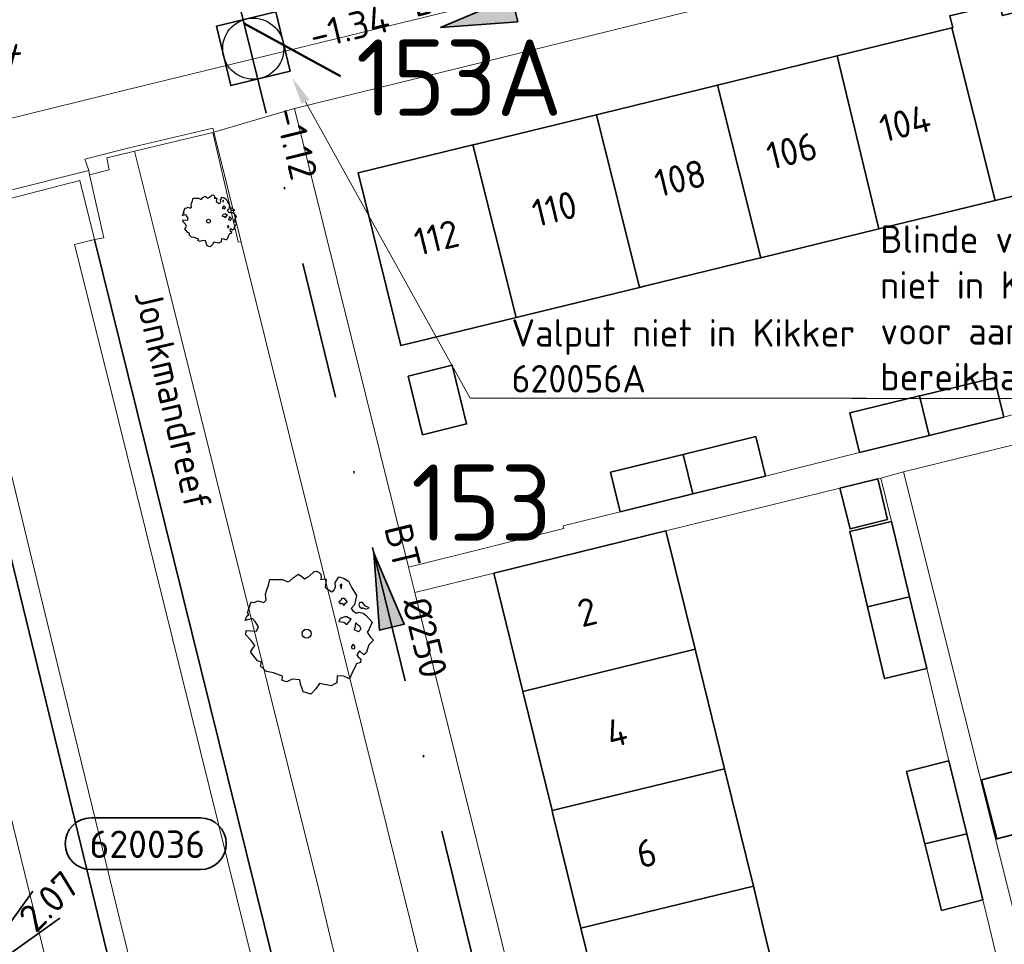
# Model space of a CAD drawing. Header units: metres. Extents: x 152391 to 157968, y 462336 to 467280.
# Tile 680 of 736: x 156995 to 157043, y 464499 to 464545. Entities that reach past the tile are written whole.
import ezdxf
from ezdxf import colors
from ezdxf.entities.mleader import LeaderData, LeaderLine
from ezdxf.enums import TextEntityAlignment as Align
from ezdxf.math import Vec2, Vec3

# ---------------------------------------------------------------- set-up
doc = ezdxf.new("R2010")
doc.units = ezdxf.units.M
doc.header["$LTSCALE"] = 0.75
doc.linetypes.add('RI-VWA_BETON', pattern=[19, 9, -5, 0, -5])
doc.layers.get('0').update_dxf_attribs({"lineweight": 25})
doc.layers.get('defpoints').update_dxf_attribs({"lineweight": 25})
for name, color, linetype, lineweight in [('B-GV-GR-BOOM-S', 252, 'Continuous', 25), ('B-WE-GK-BESCHOEIING-G', 251, 'GK-BESCHOEIING', 35), ('B-WE-IE-TERREINAFSCHEIDING_KUNSTMATIG_MUUR-GV', 251, 'Continuous', 18), ('B-WE-OG-BEBOUWING-GV', 6, 'Continuous', 35), ('B-WE-OG-BEBOUWING-T18', 1, 'Continuous', 18), ('B-WE-OG-TERREIN_CULTUURSCHEIDING-GV', 251, 'Continuous', 18), ('B-WE-OG-TOPOGRAFIE-T18', 1, 'Continuous', 18), ('B-WE-OG-WATER_SLOOT-GV', 251, 'Continuous', 18), ('B-WE-VH-VERHARDING_ASFALT-GV', 251, 'Continuous', 18), ('B-WE-VH-VERHARDING_TEGEL-GV', 251, 'Continuous', 18), ('N-OI-RI-T18', 1, 'Continuous', 18), ('N-OI-RI-T50', 130, 'Continuous', 50), ('N-OI-RI-VWA_PUTNUMMER-S @ 0.75', 36, 'Continuous', 35), ('N-OI-RI-VWA_RIOOLPUT_INSPECTIEPUT-S', 36, 'Continuous', 35), ('N-OI-RI-VWA_STROOMRICHTING-S @ 0.75', 36, 'Continuous', 35), ('N-OI-RI-VWA_TRANSPORTLEIDING_BETON_250-G', 36, 'RI-VWA_BETON', 35)]:
    doc.layers.add(name, color=color, linetype=linetype, lineweight=lineweight)
doc.styles.add('NLCS-ISO', font='isocpeur.ttf')
doc.styles.add('NLCS-ISO-M750-T18', font='NLCS-ISO.ttf', dxfattribs={"height": 1.35})
doc.styles.add('NLCS-ISO-M750-T18_CURSIEF', font='NLCS-ISO.ttf', dxfattribs={"oblique": 15, "height": 1.35})
doc.styles.add('NLCS-ISO-M750-T50', font='NLCS-ISO.ttf', dxfattribs={"height": 3.75})
doc.linetypes.add('GK-BESCHOEIING', pattern='A,30,-5,[1,NLCS.SHX,S=1,R=0,X=0,Y=0],-5', length=40)

# ---------------------------------------------------------------- blocks, each defined once
blk = doc.blocks.new('*U24')
at = {"ltscale": 0.1}
blk.add_hatch(color=256, dxfattribs=at).paths.add_polyline_path([(-2.5, 0), (2.5, -0.833), (2.5, 0.833)])
at = {"ltscale": 0.1, "flags": 128}
blk.add_lwpolyline([(-2.5, 0), (2.5, -0.833), (2.5, 0.833)], close=True, dxfattribs=at)
at = {"ltscale": 0.1, "style": 'NLCS-ISO'}
for tag, p in [('MAT', (-1, 0.5)), ('BOBL', (-5.662, 0))]:
    blk.add_attdef(tag, text='', height=1.8, dxfattribs=at).set_placement(p, align=Align.BOTTOM_RIGHT)
for tag, p in [('DIA', (1, 0.5)), ('BOBR', (7.216, 0.003))]:
    blk.add_attdef(tag, text='', height=1.8, dxfattribs=at).set_placement(p, align=Align.BOTTOM_LEFT)
at = {"layer": 'defpoints', "ltscale": 0.1, "style": 'NLCS-ISO', "flags": 1}
blk.add_attdef('JVA', text='', height=1.8, dxfattribs=at).set_placement((0, -1), align=Align.TOP_CENTER)
blk = doc.blocks.new('*U178')
for q in [(5.834, 7.601), (7.601, 5.834)]:
    blk.add_line((1.414, 1.414), q)
blk.add_lwpolyline([(16.81, 12.391), (9.652, 12.391, 1), (9.652, 9.007), (16.81, 9.007, 1)], format="xyb", close=True)
at = {"ltscale": 0.1, "style": 'NLCS-ISO'}
blk.add_attdef('PUTHGT', text='', height=1.8, rotation=45, dxfattribs=at).set_placement((5.388, 5.428), align=Align.MIDDLE_LEFT)
blk.add_attdef('PUTNR', text='', height=1.8, dxfattribs=at).set_placement((13.333, 10.667), align=Align.MIDDLE_CENTER)
blk = doc.blocks.new('*U26')
at = {"ltscale": 0.1}
blk.add_hatch(color=256, dxfattribs=at).paths.add_polyline_path([(-2.5, 0), (2.5, -0.833), (2.5, 0.833)])
at = {"ltscale": 0.1, "flags": 128}
blk.add_lwpolyline([(-2.5, 0), (2.5, -0.833), (2.5, 0.833)], close=True, dxfattribs=at)
at = {"ltscale": 0.1, "style": 'NLCS-ISO'}
for tag, p in [('MAT', (-1, 0.5)), ('BOBL', (-27.372, 0))]:
    blk.add_attdef(tag, text='', height=1.8, dxfattribs=at).set_placement(p, align=Align.BOTTOM_RIGHT)
for tag, p in [('DIA', (1, 0.5)), ('BOBR', (30.864, -0.013))]:
    blk.add_attdef(tag, text='', height=1.8, dxfattribs=at).set_placement(p, align=Align.BOTTOM_LEFT)
at = {"layer": 'defpoints', "ltscale": 0.1, "style": 'NLCS-ISO', "flags": 1}
blk.add_attdef('JVA', text='', height=1.8, dxfattribs=at).set_placement((0, -1), align=Align.TOP_CENTER)
blk = doc.blocks.new('ACMAP_ANN_TEMPLATE_type knoop')
at = {"layer": 'defpoints', "style": 'NLCS-ISO-M750-T18_CURSIEF', "oblique": 15}
blk.add_attdef('type_knoop', (0, 0), '', height=1.35, dxfattribs=at)
blk = doc.blocks.new('SGR-BOOM_50_100')
at = {"linetype": 'Continuous'}
for p, q in [((-0.649, 2.752), (-0.401, 2.928)), ((-0.401, 2.928), (-0.236, 2.811)), ((0.116, 2.811), (0.364, 3.044)), ((0.364, 3.044), (0.467, 3.074)), ((0.467, 3.074), (0.591, 3.015)), ((0.591, 3.015), (0.695, 2.928)), ((0.695, 2.928), (0.715, 2.723)), ((-1.869, 2.373), (-1.807, 2.665)), ((-1.807, 2.665), (-1.187, 2.665)), ((-1.187, 2.665), (-0.918, 2.548)), ((-0.918, 2.548), (-0.835, 2.577)), ((-0.835, 2.577), (-0.649, 2.752)), ((-0.236, 2.811), (-0.112, 2.694)), ((-0.112, 2.694), (0.116, 2.811)), ((0.715, 2.723), (0.674, 2.665)), ((0.674, 2.665), (0.943, 2.694)), ((0.964, 2.636), (0.902, 2.285)), ((0.943, 2.694), (0.964, 2.636)), ((1.398, 2.49), (1.584, 2.782)), ((1.418, 2.285), (1.398, 2.49)), ((1.584, 2.782), (1.811, 2.723)), ((1.729, 2.431), (1.646, 2.373)), ((1.708, 2.256), (1.729, 2.431)), ((1.811, 2.723), (2.059, 2.577)), ((2.059, 2.577), (2.225, 2.256)), ((-2.014, 1.935), (-1.972, 2.11)), ((-1.993, 1.643), (-2.014, 1.935)), ((-1.972, 2.11), (-1.869, 2.373)), ((0.902, 2.285), (1.005, 2.198)), ((1.005, 2.198), (1.232, 2.052)), ((1.232, 2.052), (1.336, 2.139)), ((1.336, 2.139), (1.418, 2.285)), ((1.646, 2.373), (1.687, 2.227)), ((1.687, 2.227), (1.708, 2.198)), ((2.225, 2.256), (2.452, 1.876)), ((-2.903, 1.029), (-2.717, 1.555)), ((-2.717, 1.555), (-2.593, 1.526)), ((-2.593, 1.526), (-2.386, 1.613)), ((-2.386, 1.613), (-2.096, 1.526)), ((-2.096, 1.526), (-1.993, 1.643)), ((1.667, 1.613), (1.584, 1.555)), ((1.584, 1.555), (1.646, 1.467)), ((1.646, 1.467), (1.749, 1.497)), ((1.729, 1.73), (1.667, 1.613)), ((1.832, 1.73), (1.729, 1.73)), ((1.749, 1.497), (1.832, 1.38)), ((1.915, 1.672), (1.832, 1.73)), ((1.832, 1.38), (1.915, 1.497)), ((1.997, 1.555), (1.915, 1.672)), ((1.915, 1.497), (1.997, 1.555)), ((2.452, 1.876), (2.349, 1.409)), ((2.618, 1.526), (2.556, 1.438)), ((2.742, 1.526), (2.618, 1.526)), ((2.886, 1.351), (2.742, 1.526)), ((-2.841, 0.942), (-2.903, 1.029)), ((2.349, 1.409), (2.183, 1.234)), ((2.183, 1.234), (2.266, 1.117)), ((2.266, 1.117), (2.452, 1)), ((2.452, 1), (2.556, 1.059)), ((2.556, 1.438), (2.597, 1.321)), ((2.556, 1.059), (2.783, 1)), ((2.597, 1.321), (2.721, 1.234)), ((2.721, 1.292), (2.907, 1.205)), ((2.721, 1.234), (2.742, 1.292)), ((2.783, 1), (2.907, 0.913)), ((3.072, 1.263), (2.886, 1.351)), ((2.907, 1.205), (3.072, 1.263)), ((-3.027, 0.65), (-2.944, 0.854)), ((-2.655, 0.737), (-3.027, 0.65)), ((-2.944, 0.854), (-2.841, 0.942)), ((-2.531, 0.591), (-2.655, 0.737)), ((-2.365, 0.329), (-2.531, 0.591)), ((1.646, 0.737), (1.584, 0.591)), ((1.584, 0.591), (1.832, 0.562)), ((1.873, 0.825), (1.646, 0.737)), ((1.832, 0.562), (1.977, 0.445)), ((1.977, 0.825), (1.873, 0.825)), ((2.163, 0.708), (1.977, 0.825)), ((1.977, 0.445), (2.142, 0.65)), ((2.142, 0.65), (2.204, 0.737)), ((2.411, 0.533), (2.39, 0.416)), ((2.535, 0.416), (2.411, 0.533)), ((2.907, 0.913), (3.217, 0.562)), ((3.217, 0.562), (3.052, 0.183)), ((-2.985, -0.051), (-2.965, 0.153)), ((-2.965, 0.153), (-2.469, 0.124)), ((-2.469, 0.124), (-2.365, 0.329)), ((2.39, 0.329), (2.328, 0.183)), ((2.549, 0.087), (2.328, 0.183)), ((2.39, 0.416), (2.39, 0.329)), ((2.618, 0.358), (2.535, 0.416)), ((2.549, 0.087), (2.68, 0.241)), ((2.68, 0.241), (2.618, 0.358)), ((3.052, 0.183), (2.969, 0.066)), ((2.969, 0.066), (3.135, -0.168)), ((-2.737, -0.314), (-2.985, -0.051)), ((-2.551, -0.577), (-2.737, -0.314)), ((3.279, -0.314), (3.052, -0.548)), ((3.135, -0.168), (3.279, -0.314)), ((-2.758, -0.898), (-2.655, -0.752)), ((-2.407, -1.336), (-2.758, -0.898)), ((-2.655, -0.752), (-2.551, -0.577)), ((2.287, -0.518), (2.204, -0.635)), ((2.204, -0.635), (2.225, -0.752)), ((2.245, -0.752), (2.37, -0.723)), ((2.37, -0.606), (2.287, -0.518)), ((2.37, -0.723), (2.37, -0.606)), ((2.597, -0.84), (2.473, -1.044)), ((2.804, -1.044), (2.597, -0.84)), ((2.948, -0.927), (2.804, -1.044)), ((2.99, -0.752), (2.948, -0.927)), ((3.052, -0.548), (2.99, -0.752)), ((-2.22, -1.394), (-2.407, -1.336)), ((-2.262, -1.599), (-2.22, -1.394)), ((2.638, -1.424), (2.432, -1.482)), ((2.473, -1.044), (2.535, -1.132)), ((2.535, -1.132), (2.659, -1.248)), ((2.659, -1.248), (2.638, -1.424)), ((-1.972, -1.862), (-2.262, -1.599)), ((-1.621, -1.92), (-1.972, -1.862)), ((-1.187, -2.095), (-1.621, -1.92)), ((2.287, -1.803), (2.101, -2.212)), ((2.411, -1.57), (2.287, -1.803)), ((2.432, -1.482), (2.411, -1.57)), ((-1.207, -2.3), (-1.187, -2.095)), ((-0.98, -2.358), (-1.207, -2.3)), ((-0.711, -2.241), (-0.98, -2.358)), ((-0.339, -2.271), (-0.711, -2.241)), ((-0.277, -2.533), (-0.339, -2.271)), ((1.48, -2.417), (1.212, -2.563)), ((1.501, -2.066), (1.48, -2.417)), ((1.832, -2.095), (1.501, -2.066)), ((2.101, -2.212), (1.832, -2.095)), ((-0.236, -2.65), (-0.277, -2.533)), ((-0.174, -2.855), (-0.236, -2.65)), ((0.199, -2.971), (-0.174, -2.855)), ((0.447, -2.709), (0.199, -2.971)), ((0.633, -2.446), (0.447, -2.709)), ((1.212, -2.563), (0.633, -2.446))]:
    blk.add_line(p, q, dxfattribs=at)
blk.add_circle((0, 0), 0.225, dxfattribs=at)
blk = doc.blocks.new('SGR-BOOM_0_20')
at = {"linetype": 'Continuous'}
for p, q in [((-0.832, 0.89), (-0.788, 1.001)), ((-0.788, 1.001), (-0.762, 1.124)), ((-0.762, 1.124), (-0.501, 1.124)), ((-0.501, 1.124), (-0.387, 1.075)), ((-0.387, 1.075), (-0.352, 1.087)), ((-0.352, 1.087), (-0.274, 1.161)), ((-0.274, 1.161), (-0.169, 1.235)), ((-0.169, 1.235), (-0.099, 1.186)), ((-0.099, 1.186), (-0.047, 1.137)), ((-0.047, 1.137), (0.049, 1.186)), ((0.049, 1.186), (0.154, 1.284)), ((0.154, 1.284), (0.197, 1.297)), ((0.197, 1.297), (0.25, 1.272)), ((0.25, 1.272), (0.293, 1.235)), ((0.302, 1.149), (0.284, 1.124)), ((0.284, 1.124), (0.398, 1.137)), ((0.293, 1.235), (0.302, 1.149)), ((0.407, 1.112), (0.38, 0.964)), ((0.398, 1.137), (0.407, 1.112)), ((0.59, 1.05), (0.668, 1.173)), ((0.598, 0.964), (0.59, 1.05)), ((0.668, 1.173), (0.764, 1.149)), ((0.729, 1.026), (0.694, 1.001)), ((0.694, 1.001), (0.712, 0.939)), ((0.721, 0.952), (0.729, 1.026)), ((0.764, 1.149), (0.869, 1.087)), ((0.869, 1.087), (0.939, 0.952)), ((-1.225, 0.434), (-1.146, 0.656)), ((-1.146, 0.656), (-1.094, 0.644)), ((-1.094, 0.644), (-1.007, 0.681)), ((-1.007, 0.681), (-0.884, 0.644)), ((-0.884, 0.644), (-0.841, 0.693)), ((-0.85, 0.816), (-0.832, 0.89)), ((-0.841, 0.693), (-0.85, 0.816)), ((0.38, 0.964), (0.424, 0.927)), ((0.424, 0.927), (0.52, 0.865)), ((0.52, 0.865), (0.564, 0.902)), ((0.564, 0.902), (0.598, 0.964)), ((0.703, 0.681), (0.668, 0.656)), ((0.668, 0.656), (0.694, 0.619)), ((0.694, 0.619), (0.738, 0.631)), ((0.729, 0.73), (0.703, 0.681)), ((0.712, 0.939), (0.721, 0.927)), ((0.773, 0.73), (0.729, 0.73)), ((0.738, 0.631), (0.773, 0.582)), ((0.808, 0.705), (0.773, 0.73)), ((0.773, 0.582), (0.808, 0.631)), ((0.843, 0.656), (0.808, 0.705)), ((0.808, 0.631), (0.843, 0.656)), ((0.991, 0.594), (0.921, 0.521)), ((0.921, 0.521), (0.956, 0.471)), ((0.939, 0.952), (1.035, 0.792)), ((1.035, 0.792), (0.991, 0.594)), ((1.104, 0.644), (1.078, 0.607)), ((1.078, 0.607), (1.096, 0.557)), ((1.096, 0.557), (1.148, 0.521)), ((1.157, 0.644), (1.104, 0.644)), ((1.148, 0.545), (1.226, 0.508)), ((1.148, 0.521), (1.157, 0.545)), ((1.218, 0.57), (1.157, 0.644)), ((1.296, 0.533), (1.218, 0.57)), ((1.226, 0.508), (1.296, 0.533)), ((-1.277, 0.274), (-1.242, 0.36)), ((-1.12, 0.311), (-1.277, 0.274)), ((-1.259, -0.022), (-1.251, 0.065)), ((-1.251, 0.065), (-1.041, 0.052)), ((-1.242, 0.36), (-1.198, 0.397)), ((-1.198, 0.397), (-1.225, 0.434)), ((-1.068, 0.249), (-1.12, 0.311)), ((-0.998, 0.139), (-1.068, 0.249)), ((-1.041, 0.052), (-0.998, 0.139)), ((0.694, 0.311), (0.668, 0.249)), ((0.668, 0.249), (0.773, 0.237)), ((0.79, 0.348), (0.694, 0.311)), ((0.773, 0.237), (0.834, 0.188)), ((0.834, 0.348), (0.79, 0.348)), ((0.912, 0.299), (0.834, 0.348)), ((0.834, 0.188), (0.904, 0.274)), ((0.904, 0.274), (0.93, 0.311)), ((0.956, 0.471), (1.035, 0.422)), ((1.008, 0.139), (0.982, 0.077)), ((1.075, 0.037), (0.982, 0.077)), ((1.017, 0.225), (1.008, 0.176)), ((1.008, 0.176), (1.008, 0.139)), ((1.069, 0.176), (1.017, 0.225)), ((1.035, 0.422), (1.078, 0.447)), ((1.104, 0.151), (1.069, 0.176)), ((1.075, 0.037), (1.13, 0.102)), ((1.078, 0.447), (1.174, 0.422)), ((1.13, 0.102), (1.104, 0.151)), ((1.174, 0.422), (1.226, 0.385)), ((1.226, 0.385), (1.357, 0.237)), ((1.287, 0.077), (1.253, 0.028)), ((1.253, 0.028), (1.322, -0.071)), ((1.357, 0.237), (1.287, 0.077)), ((-1.155, -0.132), (-1.259, -0.022)), ((-1.164, -0.379), (-1.12, -0.317)), ((-1.015, -0.564), (-1.164, -0.379)), ((-1.076, -0.243), (-1.155, -0.132)), ((-1.12, -0.317), (-1.076, -0.243)), ((0.965, -0.219), (0.93, -0.268)), ((0.93, -0.268), (0.939, -0.317)), ((0.947, -0.317), (1, -0.305)), ((1, -0.256), (0.965, -0.219)), ((1, -0.305), (1, -0.256)), ((1.096, -0.354), (1.043, -0.44)), ((1.043, -0.44), (1.069, -0.477)), ((1.069, -0.477), (1.122, -0.527)), ((1.183, -0.44), (1.096, -0.354)), ((1.244, -0.391), (1.183, -0.44)), ((1.261, -0.317), (1.244, -0.391)), ((1.287, -0.231), (1.261, -0.317)), ((1.383, -0.132), (1.287, -0.231)), ((1.322, -0.071), (1.383, -0.132)), ((-0.937, -0.588), (-1.015, -0.564)), ((-0.954, -0.675), (-0.937, -0.588)), ((-0.832, -0.785), (-0.954, -0.675)), ((-0.684, -0.81), (-0.832, -0.785)), ((-0.501, -0.884), (-0.684, -0.81)), ((-0.509, -0.97), (-0.501, -0.884)), ((-0.3, -0.946), (-0.413, -0.995)), ((-0.143, -0.958), (-0.3, -0.946)), ((-0.117, -1.069), (-0.143, -0.958)), ((0.633, -0.872), (0.625, -1.019)), ((0.773, -0.884), (0.633, -0.872)), ((0.886, -0.933), (0.773, -0.884)), ((0.965, -0.761), (0.886, -0.933)), ((1.017, -0.662), (0.965, -0.761)), ((1.026, -0.625), (1.017, -0.662)), ((1.113, -0.601), (1.026, -0.625)), ((1.122, -0.527), (1.113, -0.601)), ((-0.413, -0.995), (-0.509, -0.97)), ((-0.099, -1.118), (-0.117, -1.069)), ((-0.073, -1.204), (-0.099, -1.118)), ((0.084, -1.254), (-0.073, -1.204)), ((0.188, -1.143), (0.084, -1.254)), ((0.267, -1.032), (0.188, -1.143)), ((0.511, -1.081), (0.267, -1.032)), ((0.625, -1.019), (0.511, -1.081))]:
    blk.add_line(p, q, dxfattribs=at)
blk.add_circle((0, 0), 0.0948, dxfattribs=at)
blk = doc.blocks.new('B-SRI-PUT_VWA-SO')
at = {"flags": 128}
blk.add_lwpolyline([(-2, 2), (2, 2), (2, -2), (-2, -2)], close=True, dxfattribs=at)
at = {"lineweight": -3, "flags": 128}
blk.add_lwpolyline([(2, -2), (2, 2), (-2, 2), (-2, -2)], close=True, dxfattribs=at)
at = {"lineweight": -3}
blk.add_circle((0, 0), 2, dxfattribs=at)

msp = doc.modelspace()

# ---------------------------------------------------------------- linework, layer by layer
at = {"layer": 'B-WE-GK-BESCHOEIING-G'}
for points in [[(156998.352, 464533.762), (157000, 464527.151), (157006.728, 464500), (157014.581, 464468.094)], [(156990.885, 464531.922), (156998.666, 464500), (157000, 464494.558), (157006.943, 464466.349)]]:
    msp.add_lwpolyline(points, dxfattribs=at)
at = {"layer": 'B-WE-IE-TERREINAFSCHEIDING_KUNSTMATIG_MUUR-GV'}
for points in [[(156998.117, 464536.941), (156999.083, 464537.181), (156998.96, 464537.775), (157000, 464538.012), (157000.328, 464538.091), (157004.168, 464539.018), (157005.411, 464533.64), (157005.565, 464533.627), (157004.217, 464539.031), (157004.168, 464539.226), (157000, 464538.245), (156997.889, 464537.708), (156998.072, 464537.143)], [(156990.885, 464531.922), (156990.203, 464534.734), (156997.629, 464536.664), (156998.352, 464533.762), (156998.81, 464533.844), (156998.117, 464536.941), (156998.072, 464537.143), (156989.843, 464535.088), (156989.88, 464534.894), (156990.463, 464531.819)]]:
    msp.add_lwpolyline(points, close=True, dxfattribs=at)
at = {"layer": 'B-WE-OG-BEBOUWING-GV'}
for points in [[(157046.539, 464545.631), (157042.946, 464544.754), (157042.804, 464545.337), (157040.365, 464544.742), (157040.507, 464544.159), (157040.464, 464544.148), (157042.587, 464535.673), (157048.646, 464537.152)], [(157042.587, 464535.673), (157040.464, 464544.148), (157040.406, 464544.134), (157034.837, 464542.775), (157036.883, 464534.281), (157036.938, 464534.294)], [(157036.883, 464534.281), (157034.837, 464542.775), (157028.949, 464541.338), (157031.08, 464532.864)], [(157023.005, 464539.887), (157025.128, 464531.411), (157025.372, 464531.471), (157030.861, 464532.811), (157031.08, 464532.864), (157028.949, 464541.338), (157028.765, 464541.293), (157023.267, 464539.951)], [(157025.128, 464531.411), (157023.005, 464539.887), (157017.099, 464538.446), (157016.938, 464538.407), (157019.067, 464529.933)], [(157019.067, 464529.933), (157016.938, 464538.407), (157011.315, 464537.034), (157013.398, 464528.549), (157015.703, 464529.112)], [(157013.765, 464527.054), (157014.472, 464524.176), (157016.633, 464524.706), (157015.927, 464527.584)], [(157038.874, 464526.081), (157039.346, 464524.138), (157043.017, 464525.032), (157042.544, 464526.975), (157038.967, 464526.104)], [(157039.346, 464524.138), (157038.874, 464526.081), (157035.454, 464525.249), (157035.926, 464523.306)], [(157031.314, 464522.143), (157030.838, 464524.085), (157027.27, 464523.21), (157027.746, 464521.268)], [(157027.746, 464521.268), (157027.27, 464523.21), (157023.702, 464522.335), (157024.178, 464520.392)], [(157037.313, 464520.007), (157036.823, 464522.004), (157034.965, 464521.548), (157035.471, 464519.555)], [(157038.387, 464516.218), (157037.494, 464519.914), (157035.452, 464519.431), (157036.329, 464515.721)], [(157017.966, 464517.379), (157019.395, 464511.57), (157027.854, 464513.64), (157026.423, 464519.453)], [(157036.329, 464515.721), (157037.161, 464512.201), (157039.24, 464512.692), (157038.387, 464516.218)], [(157027.854, 464513.64), (157019.395, 464511.57), (157020.831, 464505.731), (157029.299, 464507.771)], [(157038.239, 464507.639), (157039.138, 464504.084), (157041.195, 464504.587), (157040.325, 464508.166)], [(157020.831, 464505.731), (157020.875, 464505.553), (157022.251, 464499.953), (157022.44, 464500), (157030.716, 464502.016), (157029.299, 464507.771)], [(157041.926, 464507.239), (157042.679, 464504.335), (157045.583, 464505.087), (157044.831, 464507.991)], [(157039.138, 464504.084), (157039.962, 464500.826), (157041.986, 464501.338), (157041.195, 464504.587)], [(157030.716, 464502.016), (157022.44, 464500), (157022.251, 464499.953), (157023.787, 464493.697), (157032.237, 464495.756), (157031.196, 464500)]]:
    msp.add_lwpolyline(points, close=True, dxfattribs=at)
at = {"layer": 'B-WE-OG-TERREIN_CULTUURSCHEIDING-GV'}
for points in [[(157020.278, 464473.961), (157013.939, 464500), (157005.565, 464533.627), (157005.411, 464533.64), (157004.168, 464539.018), (157000.328, 464538.091), (157001.684, 464532.659), (157009.422, 464501.646), (157010.021, 464499.185), (157010.049, 464499.067), (157010.081, 464498.935), (157016.392, 464473.015), (157017.431, 464468.745), (157017.918, 464468.856), (157021.321, 464469.677)], [(156990.301, 464504.744), (156991.453, 464500), (156996.949, 464477.512), (156997.092, 464476.927), (157000, 464465.027), (157000.124, 464464.517), (157000.344, 464464.567), (157003.644, 464465.32), (157003.584, 464465.582), (157003.961, 464465.668), (157000.978, 464477.877), (156998.79, 464486.828), (156995.34, 464500.944), (156994.188, 464505.688), (156987.053, 464535.076), (156983.184, 464534.056)]]:
    msp.add_lwpolyline(points, close=True, dxfattribs=at)
at = {"layer": 'B-WE-OG-WATER_SLOOT-GV'}
for points in [[(157000.328, 464538.091), (157000, 464538.012), (156998.96, 464537.775), (156999.083, 464537.181), (156998.117, 464536.941), (156998.81, 464533.844), (156998.352, 464533.762), (157000, 464527.151), (157006.728, 464500), (157014.581, 464468.094), (157017.431, 464468.745), (157016.392, 464473.015), (157010.081, 464498.935), (157010.049, 464499.067), (157010.021, 464499.185), (157009.422, 464501.646), (157001.684, 464532.659)], [(156989.843, 464535.088), (156989.689, 464535.771), (156987.053, 464535.076), (156994.188, 464505.688), (156995.34, 464500.944), (156998.79, 464486.828), (157000.978, 464477.877), (157003.961, 464465.668), (157006.943, 464466.349), (157000, 464494.558), (156998.666, 464500), (156990.885, 464531.922), (156990.463, 464531.819), (156989.88, 464534.894)], [(157014.581, 464468.094), (157006.728, 464500), (157000, 464527.151), (156998.352, 464533.762), (156997.382, 464533.52), (156999.06, 464526.785), (157005.788, 464499.635), (157013.606, 464467.871)], [(156990.885, 464531.922), (156998.666, 464500), (157000, 464494.558), (157006.943, 464466.349), (157007.918, 464466.572), (157001.887, 464491.077), (156999.606, 464500.364), (156995.504, 464517.116), (156991.857, 464532.158)]]:
    msp.add_lwpolyline(points, close=True, dxfattribs=at)
for points in [[(156998.352, 464533.762), (156997.629, 464536.664), (156990.203, 464534.734), (156990.885, 464531.922), (156991.857, 464532.158), (156995.504, 464517.116), (156999.606, 464500.364), (157001.887, 464491.077), (157007.918, 464466.572), (157006.943, 464466.349), (157007.79, 464462.907), (157008.764, 464463.132), (157013.913, 464442.221), (157021.419, 464411.384), (157026.941, 464389.076)], [(157032.403, 464395.998), (157030.868, 464402.135), (157029.898, 464401.892), (157024.286, 464424.328), (157014.449, 464464.446), (157015.423, 464464.671), (157014.581, 464468.094), (157013.606, 464467.871), (157005.788, 464499.635), (156999.06, 464526.785), (156997.382, 464533.52), (156998.352, 464533.762)]]:
    msp.add_lwpolyline(points, dxfattribs=at)
at = {"layer": 'B-WE-VH-VERHARDING_ASFALT-GV'}
msp.add_lwpolyline([(156964.671, 464539.574), (156948.584, 464535.559), (156940.911, 464533.644), (156929.324, 464530.752), (156930.522, 464525.858), (156931.171, 464526.015), (156933.121, 464524.656), (156975.548, 464535.103), (157000, 464541.126), (157043.822, 464551.804), (157055.114, 464554.524), (157066.506, 464557.268), (157105.348, 464566.809)], dxfattribs=at)
at = {"layer": 'B-WE-VH-VERHARDING_TEGEL-GV'}
for points in [[(156989.843, 464535.088), (156998.072, 464537.143), (156997.889, 464537.708), (157000, 464538.245), (157004.168, 464539.226), (157004.217, 464539.031), (157008.183, 464540.194), (157051.372, 464550.822), (157055.821, 464551.917), (157055.114, 464554.524), (157043.822, 464551.804), (157000, 464541.126), (156975.548, 464535.103)], [(157021.34, 464487.098), (157018.175, 464500), (157014.091, 464516.429), (157013.782, 464517.671), (157008.183, 464540.194), (157004.217, 464539.031), (157005.565, 464533.627), (157013.939, 464500), (157020.278, 464473.961)]]:
    msp.add_lwpolyline(points, dxfattribs=at)
for points in [[(157046.161, 464524.33), (157046.152, 464524.368), (157048.834, 464524.993), (157057.202, 464527.043), (157056.872, 464528.536), (157051.127, 464527.159), (157047.501, 464526.29), (157043.017, 464525.032), (157039.346, 464524.138), (157035.926, 464523.306), (157031.314, 464522.143), (157027.746, 464521.268), (157024.178, 464520.392), (157021.376, 464519.707), (157021.411, 464519.567), (157013.782, 464517.671), (157014.091, 464516.429), (157017.966, 464517.379), (157026.423, 464519.453), (157034.965, 464521.548), (157036.823, 464522.004), (157036.979, 464522.042), (157038.097, 464522.348)], [(157047.094, 464486.881), (157045.658, 464492.686), (157045.548, 464492.659), (157038.097, 464522.348), (157036.979, 464522.042), (157037.494, 464519.914), (157038.387, 464516.218), (157039.24, 464512.692), (157040.325, 464508.166), (157041.195, 464504.587), (157041.986, 464501.338), (157042.309, 464500), (157042.711, 464498.351), (157043.563, 464494.819), (157044.08, 464492.681), (157045.509, 464486.777), (157045.573, 464486.515)]]:
    msp.add_lwpolyline(points, close=True, dxfattribs=at)
at = {"layer": 'N-OI-RI-T50', "flags": 128}
msp.add_lwpolyline([(157005.707, 464544.368), (157010.44, 464541.78)], dxfattribs=at)
at = {"layer": 'N-OI-RI-VWA_TRANSPORTLEIDING_BETON_250-G'}
msp.add_line((157005.18, 464546.52), (157019.86, 464486.57), dxfattribs=at)

# ---------------------------------------------------------------- block references
at = {"layer": 'B-GV-GR-BOOM-S', "transparency": 33554559}
for name, p in [('SGR-BOOM_0_20', (157003.958, 464534.66)), ('SGR-BOOM_50_100', (157008.776, 464514.409))]:
    msp.add_blockref(name, p, dxfattribs=at)
at = {"layer": 'defpoints'}
msp.add_blockref('ACMAP_ANN_TEMPLATE_type knoop', (156985.14, 464542.01), dxfattribs=at).add_auto_attribs({'type_knoop': 'inspectieput'})
at = {"layer": 'N-OI-RI-VWA_PUTNUMMER-S @ 0.75', "xscale": 0.75, "yscale": 0.75, "zscale": 0.75}
msp.add_blockref('*U178', (156990.95, 464496.07), dxfattribs=at).add_auto_attribs({'PUTNR': '620036', 'PUTHGT': '2.07'})
at = {"layer": 'N-OI-RI-VWA_RIOOLPUT_INSPECTIEPUT-S', "xscale": 0.7499999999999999, "yscale": 0.7499999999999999, "zscale": 0.7499999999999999, "rotation": 193.6747606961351}
msp.add_blockref('B-SRI-PUT_VWA-SO', (157006.153, 464543.126), dxfattribs=at)
at = {"layer": 'N-OI-RI-VWA_STROOMRICHTING-S @ 0.75'}
for name, p, xscale, yscale, zscale, rotation, values in [('*U24', (157017.173, 464544.61), 0.7500000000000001, 0.7500000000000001, 0.7500000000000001, 13.67476069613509, {'MAT': 'BT', 'DIA': '%%c250', 'BOBL': '-1.34', 'BOBR': '-1.32'}), ('*U26', (157012.52, 464516.545), 0.75, 0.75, 0.75, 283.7593130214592, {'MAT': 'BT', 'DIA': '%%c250', 'BOBL': '-1.12', 'BOBR': '0.14'})]:
    msp.add_blockref(name, p, dxfattribs=dict(at, xscale=xscale, yscale=yscale, zscale=zscale, rotation=rotation)).add_auto_attribs(values)

# ---------------------------------------------------------------- texts
at = {"layer": 'B-WE-OG-BEBOUWING-T18', "style": 'NLCS-ISO-M750-T18'}
for s, rotation, p in [('104', 13.7, (157038.166, 464539.47)), ('106', 13.7, (157032.608, 464538.114)), ('108', 13.7, (157027.124, 464536.775)), ('110', 13.7, (157020.951, 464535.268)), ('112', 13.7, (157015.155, 464533.854)), ('2', 13.8, (157022.555, 464515.47)), ('4', 13.8, (157024.009, 464509.559)), ('6', 13.8, (157025.465, 464503.638))]:
    msp.add_text(s, height=1.35, rotation=rotation, dxfattribs=at).set_placement(p, align=Align.MIDDLE)
at = {"layer": 'B-WE-OG-TOPOGRAFIE-T18', "style": 'NLCS-ISO-M750-T18'}
msp.add_text('Jonkmandreef', height=1.35, rotation=283.2, dxfattribs=at).set_placement((157002.228, 464525.903), align=Align.MIDDLE)
at = {"layer": 'N-OI-RI-T50', "style": 'NLCS-ISO-M750-T50'}
for s, p in [('153A', (157011.198, 464539.832)), ('153', (157013.908, 464518.967))]:
    msp.add_text(s, height=3.75, dxfattribs=at).set_placement(p)

# ---------------------------------------------------------------- leaders
at = {"layer": 'N-OI-RI-T18'}
ml = msp.add_multileader_mtext('Standard', dxfattribs=at)
ml.set_content('Blinde valput 620054A niet in Kikker, wordt voor aanvang bereikbaar gemaakt', color=256, style='NLCS-ISO-M750-T18')
ml.set_leader_properties(color=256, linetype='ByLayer', lineweight=-1)
ml.build(insert=Vec2(0, 0))
ml.multileader.update_dxf_attribs({"text_left_attachment_type": 5, "text_right_attachment_type": 5, "dogleg_length": 1.35, "arrow_head_size": 1.35})
ctx = ml.context
ctx.base_point, ctx.char_height, ctx.arrow_head_size, ctx.landing_gap_size, ctx.plane_origin = Vec3(157036.276, 464525.947), 1.35, 1.35, 0.675, Vec3(55.49, 13.685)
ctx.left_attachment, ctx.right_attachment = 5, 5
notes = []
notes.append((ctx, [(1, (1, 1, 0), (157059.414, 464525.947), (-1, 0), 3.427, [(0, [(157061.946, 464555.002)], 0, [])])]))
ctx.mtext.insert, ctx.mtext.width, ctx.mtext.defined_height, ctx.mtext.flow_direction = Vec3(157036.951, 464534.452), 19.56542, 5.154, 5
ml = msp.add_multileader_mtext('Standard', dxfattribs=at)
ml.set_content('Valput niet in Kikker\\P620056A', color=256, style='NLCS-ISO-M750-T18')
ml.set_leader_properties(color=256, linetype='ByLayer', lineweight=-1)
ml.build(insert=Vec2(0, 0))
ml.multileader.update_dxf_attribs({"text_left_attachment_type": 5, "text_right_attachment_type": 5, "dogleg_length": 1.35, "arrow_head_size": 1.35})
ctx = ml.context
ctx.base_point, ctx.char_height, ctx.arrow_head_size, ctx.landing_gap_size = Vec3(157018.16, 464525.978), 1.35, 1.35, 0.675
ctx.left_attachment, ctx.right_attachment = 5, 5
notes.append((ctx, [(0, (1, 1, 0), (157016.81, 464525.978), (1, 0), 1.35, [(0, [(157008.063, 464541.703)], 0, [])])]))
ctx.mtext.insert, ctx.mtext.flow_direction = Vec3(157018.835, 464529.848), 5
for ctx, leaders in notes:
    for number, flags, end, landing, length, lines in leaders:
        leader = LeaderData()
        leader.index, (leader.has_last_leader_line, leader.has_dogleg_vector, leader.attachment_direction) = number, flags
        leader.last_leader_point, leader.dogleg_vector, leader.dogleg_length = Vec3(end), Vec3(landing), length
        for number, points, colour, breaks in lines:
            line = LeaderLine()
            line.index, line.vertices, line.color, line.breaks = number, Vec3.list(points), colors.encode_raw_color(colour), breaks
            leader.lines.append(line)
        ctx.leaders.append(leader)

doc.saveas('drawing.dxf')
